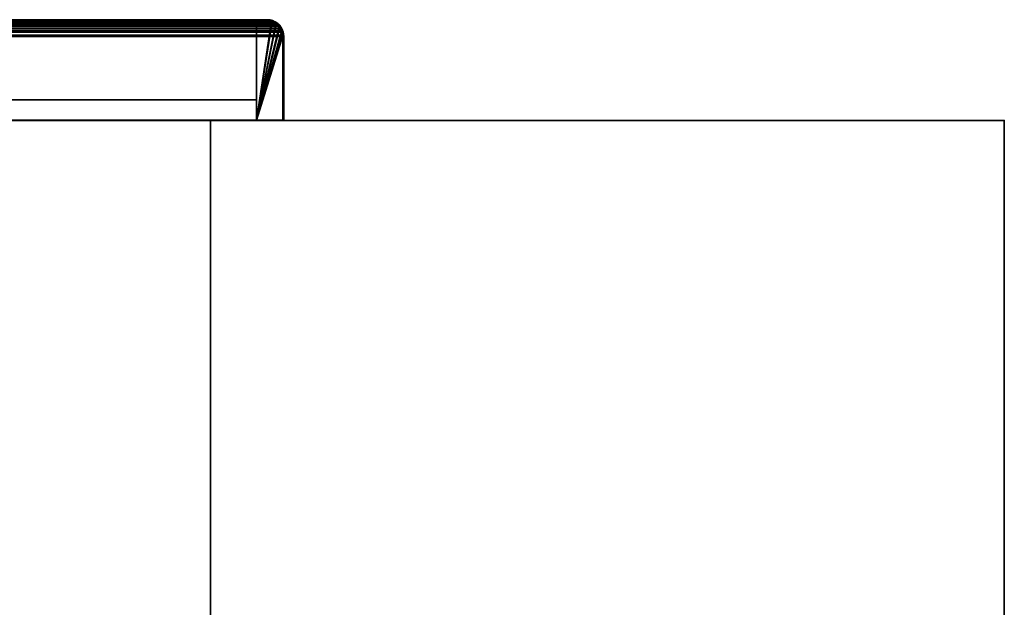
# Model space of a CAD drawing. Header units: millimetres. Extents: x -508 to 6708, y -115 to 193.
# Tile 656 of 656: x 1871 to 2058, y 82 to 193. Entities that reach past the tile are written whole.
import ezdxf

# ---------------------------------------------------------------- set-up
doc = ezdxf.new("R2010")
doc.units = ezdxf.units.MM
doc.layers.add('151', color=7, linetype='Continuous', true_color=0xffffff)

# ---------------------------------------------------------------- blocks, each defined once
blk = doc.blocks.new('UG_SURFACE_002')
at = {"layer": '151', "color": 252, "linetype": 'Continuous', "lineweight": 35}
for points in [[(942.5, 174.4, 2215.25), (2057.5, 174.4, 2215.25), (1907.5, 174.4, 2065.25), (1092.5, 174.4, 2065.25)], [(2057.5, -10, 2215.25), (2057.5, 174.4, 2215.25), (942.5, 174.4, 2215.25), (942.5, -10, 2215.25)], [(1092.5, -10, 2065.25), (1092.5, 174.4, 2065.25), (1907.5, 174.4, 2065.25), (1907.5, -10, 2065.25)], [(1907.5, -10, -7.75), (1907.5, 174.4, -7.75), (2057.5, 174.4, -7.75), (2057.5, -10, -7.75)], [(1907.5, -10, 2065.25), (1907.5, 174.4, 2065.25), (1907.5, 174.4, -7.75), (1907.5, -10, -7.75)], [(2057.5, 174.4, 2215.25), (2057.5, 174.4, -7.75), (1907.5, 174.4, -7.75), (1907.5, 174.4, 2065.25)], [(2057.5, -10, -7.75), (2057.5, 174.4, -7.75), (2057.5, 174.4, 2215.25), (2057.5, -10, 2215.25)]]:
    blk.add_3dface(points, dxfattribs=at)
blk = doc.blocks.new('UG_SURFACE_182')
at = {"layer": '151', "color": 7, "linetype": 'Continuous', "lineweight": 35}
for points in [[(1078.93, 191.43, 2078.32), (1921.07, 191.43, 2078.32), (1920.89, 191.85, 2078.14)], [(1079.01, 191.66, 2078.24), (1078.93, 191.43, 2078.32), (1920.89, 191.85, 2078.14)], [(1920.59, 192.23, 2077.84), (1079.41, 192.25, 2077.84), (1079.01, 191.66, 2078.24)], [(1079.01, 191.66, 2078.24), (1920.89, 191.85, 2078.14), (1920.59, 192.23, 2077.84)], [(1920.76, 191.77, 2078.01), (1079.08, 191.39, 2078.17), (1079.15, 191.6, 2078.1)], [(1920.76, 191.77, 2078.01), (1920.92, 191.39, 2078.17), (1079.08, 191.39, 2078.17)], [(1079.15, 191.6, 2078.1), (1079.64, 192.33, 2077.61), (1920.76, 191.77, 2078.01)], [(1079.53, 192.43, 2077.72), (1079.41, 192.25, 2077.84), (1920.59, 192.23, 2077.84)], [(1919.88, 192.86, 2077.13), (1080.12, 192.88, 2077.13), (1079.53, 192.43, 2077.72)], [(1079.53, 192.43, 2077.72), (1920.27, 192.63, 2077.52), (1919.88, 192.86, 2077.13)], [(1079.53, 192.43, 2077.72), (1920.59, 192.23, 2077.84), (1920.27, 192.63, 2077.52)], [(1920.76, 191.77, 2078.01), (1079.64, 192.33, 2077.61), (1079.74, 192.4, 2077.51)], [(1920.26, 192.4, 2077.51), (1079.74, 192.4, 2077.51), (1080.49, 192.97, 2076.76)], [(1079.74, 192.4, 2077.51), (1920.26, 192.4, 2077.51), (1920.76, 191.77, 2078.01)], [(1080.12, 192.88, 2077.13), (1919.88, 192.86, 2077.13), (1919.21, 193.27, 2076.46)], [(1080.42, 193.11, 2076.83), (1080.12, 192.88, 2077.13), (1919.21, 193.27, 2076.46)], [(1080.42, 193.11, 2076.83), (1919.21, 193.27, 2076.46), (1919.06, 193.29, 2076.31)], [(1919.06, 193.29, 2076.31), (1080.95, 193.23, 2076.3), (1080.42, 193.11, 2076.83)], [(1920.17, 192.52, 2077.42), (1080.49, 192.97, 2076.76), (1080.75, 193.04, 2076.5)], [(1920.17, 192.52, 2077.42), (1920.26, 192.4, 2077.51), (1080.49, 192.97, 2076.76)], [(1080.75, 193.04, 2076.5), (1081.85, 193.3, 2075.4), (1918.15, 193.3, 2075.4)], [(1918.15, 193.3, 2075.4), (1919.16, 193.13, 2076.41), (1080.75, 193.04, 2076.5)], [(1919.16, 193.13, 2076.41), (1919.25, 193.07, 2076.5), (1080.75, 193.04, 2076.5)], [(1080.75, 193.04, 2076.5), (1919.25, 193.07, 2076.5), (1920.17, 192.52, 2077.42)], [(1080.95, 193.23, 2076.3), (1919.06, 193.29, 2076.31), (1918.15, 193.45, 2075.4)], [(1918.15, 193.45, 2075.4), (1081.85, 193.45, 2075.4), (1080.95, 193.23, 2076.3)], [(1918.15, 193.45, 2075.4), (1864.15, 193.45, 2021.4), (1135.85, 193.45, 2021.4), (1081.85, 193.45, 2075.4)], [(1918.15, 193.3, 2075.4), (1081.85, 193.3, 2075.4), (1135.85, 193.3, 2021.4), (1864.15, 193.3, 2021.4)], [(1918.15, 193.3, 2075.4), (1864.15, 193.3, 2021.4), (1864.15, 193.45, 2021.4), (1918.15, 193.45, 2075.4)], [(1919.16, 193.13, 2076.41), (1918.15, 193.3, 2075.4), (1918.15, 193.45, 2075.4), (1919.06, 193.29, 2076.31)], [(1919.06, 193.29, 2076.31), (1919.21, 193.27, 2076.46), (1919.16, 193.13, 2076.41)], [(1919.25, 193.07, 2076.5), (1919.16, 193.13, 2076.41), (1919.21, 193.27, 2076.46)], [(1919.21, 193.27, 2076.46), (1919.88, 192.86, 2077.13), (1920.17, 192.52, 2077.42), (1919.25, 193.07, 2076.5)], [(1919.88, 192.86, 2077.13), (1920.27, 192.63, 2077.52), (1920.17, 192.52, 2077.42)], [(1920.26, 192.4, 2077.51), (1920.17, 192.52, 2077.42), (1920.27, 192.63, 2077.52)], [(1920.26, 192.4, 2077.51), (1920.27, 192.63, 2077.52), (1920.59, 192.23, 2077.84)], [(1920.59, 192.23, 2077.84), (1920.89, 191.85, 2078.14), (1920.76, 191.77, 2078.01), (1920.26, 192.4, 2077.51)], [(1920.92, 191.39, 2078.17), (1920.76, 191.77, 2078.01), (1920.89, 191.85, 2078.14), (1921.07, 191.43, 2078.32)], [(1921.27, 190.54, 2078.52), (1078.72, 190.55, 2078.53), (1078.7, 190.3, 2078.55)], [(1078.7, 190.3, 2078.55), (1921.3, 190.3, 2078.55), (1921.27, 190.54, 2078.52)], [(1078.7, 190.3, 2078.55), (1078.7, 174.45, 2078.55), (1921.3, 174.45, 2078.55), (1921.3, 190.3, 2078.55)], [(1078.76, 190.9, 2078.49), (1078.72, 190.55, 2078.53), (1921.27, 190.54, 2078.52)], [(1078.76, 190.9, 2078.49), (1921.19, 191.12, 2078.44), (1921.07, 191.43, 2078.32)], [(1921.07, 191.43, 2078.32), (1078.93, 191.43, 2078.32), (1078.76, 190.9, 2078.49)], [(1078.76, 190.9, 2078.49), (1921.27, 190.54, 2078.52), (1921.19, 191.12, 2078.44)], [(1921.15, 190.3, 2078.4), (1078.85, 190.3, 2078.4), (1078.9, 190.87, 2078.35)], [(1921.15, 190.3, 2078.4), (1921.15, 174.45, 2078.4), (1078.85, 174.45, 2078.4), (1078.85, 190.3, 2078.4)], [(1078.9, 190.87, 2078.35), (1079.08, 191.39, 2078.17), (1920.92, 191.39, 2078.17)], [(1920.92, 191.39, 2078.17), (1921.05, 191.09, 2078.3), (1078.9, 190.87, 2078.35)], [(1921.05, 191.09, 2078.3), (1921.15, 190.3, 2078.4), (1078.9, 190.87, 2078.35)], [(1921.07, 191.43, 2078.32), (1921.19, 191.12, 2078.44), (1921.05, 191.09, 2078.3), (1920.92, 191.39, 2078.17)], [(1921.15, 190.3, 2078.4), (1921.05, 191.09, 2078.3), (1921.19, 191.12, 2078.44), (1921.27, 190.54, 2078.52)], [(1921.27, 190.54, 2078.52), (1921.3, 190.3, 2078.55), (1921.15, 190.3, 2078.4)], [(1921.3, 190.3, 2078.55), (1921.3, 174.45, 2078.55), (1921.15, 174.45, 2078.4), (1921.15, 190.3, 2078.4)], [(1921.15, 174.45, 2078.4), (1921.3, 174.45, 2078.55), (1078.7, 174.45, 2078.55), (1078.85, 174.45, 2078.4)]]:
    blk.add_3dface(points, dxfattribs=at)
blk = doc.blocks.new('UG_SURFACE_184')
at = {"layer": '151', "color": 14, "linetype": 'Continuous', "lineweight": 35}
for points in [[(1079.07, 191.38, 2078.18), (1920.93, 191.37, 2078.18), (1920.76, 191.77, 2078.01)], [(1079.15, 191.6, 2078.1), (1079.07, 191.38, 2078.18), (1920.76, 191.77, 2078.01)], [(1920.47, 192.14, 2077.72), (1079.52, 192.16, 2077.73), (1079.15, 191.6, 2078.1)], [(1079.15, 191.6, 2078.1), (1920.76, 191.77, 2078.01), (1920.47, 192.14, 2077.72)], [(1079.64, 192.33, 2077.61), (1079.52, 192.16, 2077.73), (1920.47, 192.14, 2077.72)], [(1919.8, 192.74, 2077.05), (1080.2, 192.76, 2077.05), (1079.64, 192.33, 2077.61)], [(1079.64, 192.33, 2077.61), (1920.17, 192.52, 2077.42), (1919.8, 192.74, 2077.05)], [(1079.64, 192.33, 2077.61), (1920.47, 192.14, 2077.72), (1920.17, 192.52, 2077.42)], [(1080.2, 192.76, 2077.05), (1919.8, 192.74, 2077.05), (1919.16, 193.13, 2076.41)], [(1080.49, 192.97, 2076.76), (1080.2, 192.76, 2077.05), (1919.16, 193.13, 2076.41)], [(1080.49, 192.97, 2076.76), (1919.16, 193.13, 2076.41), (1919.01, 193.15, 2076.26)], [(1919.01, 193.15, 2076.26), (1080.99, 193.09, 2076.26), (1080.49, 192.97, 2076.76)], [(1080.99, 193.09, 2076.26), (1919.01, 193.15, 2076.26), (1918.15, 193.3, 2075.4)], [(1918.15, 193.3, 2075.4), (1081.85, 193.3, 2075.4), (1080.99, 193.09, 2076.26)], [(1918.15, 193.3, 2075.4), (1916.15, 193.3, 2073.4), (1083.85, 193.3, 2073.4), (1081.85, 193.3, 2075.4)], [(1916.15, 174.45, 2073.4), (1083.85, 174.45, 2073.4), (1083.85, 193.3, 2073.4), (1916.15, 193.3, 2073.4)], [(1916.15, 174.45, 2073.4), (1916.15, 193.3, 2073.4), (1918.15, 193.3, 2075.4), (1919.01, 193.15, 2076.26)], [(1919.01, 193.15, 2076.26), (1919.16, 193.13, 2076.41), (1919.8, 192.74, 2077.05), (1916.15, 174.45, 2073.4)], [(1916.15, 174.45, 2073.4), (1919.8, 192.74, 2077.05), (1920.17, 192.52, 2077.42), (1920.47, 192.14, 2077.72)], [(1920.47, 192.14, 2077.72), (1920.76, 191.77, 2078.01), (1920.93, 191.37, 2078.18), (1916.15, 174.45, 2073.4)], [(1921.12, 190.53, 2078.37), (1078.87, 190.54, 2078.38), (1078.85, 190.3, 2078.4)], [(1078.85, 190.3, 2078.4), (1921.15, 190.3, 2078.4), (1921.12, 190.53, 2078.37)], [(1078.85, 190.3, 2078.4), (1078.85, 174.45, 2078.4), (1921.15, 174.45, 2078.4), (1921.15, 190.3, 2078.4)], [(1078.9, 190.87, 2078.35), (1078.87, 190.54, 2078.38), (1921.12, 190.53, 2078.37)], [(1920.93, 191.37, 2078.18), (1079.07, 191.38, 2078.18), (1078.9, 190.87, 2078.35)], [(1078.9, 190.87, 2078.35), (1921.05, 191.09, 2078.3), (1920.93, 191.37, 2078.18)], [(1078.9, 190.87, 2078.35), (1921.12, 190.53, 2078.37), (1921.05, 191.09, 2078.3)], [(1916.15, 174.45, 2073.4), (1920.93, 191.37, 2078.18), (1921.05, 191.09, 2078.3), (1921.12, 190.53, 2078.37)], [(1921.12, 190.53, 2078.37), (1921.15, 190.3, 2078.4), (1921.15, 174.45, 2078.4), (1916.15, 174.45, 2073.4)], [(1916.15, 174.45, 2073.4), (1921.15, 174.45, 2078.4), (1078.85, 174.45, 2078.4), (1083.85, 174.45, 2073.4)]]:
    blk.add_3dface(points, dxfattribs=at)
blk = doc.blocks.new('UG_SURFACE_185')
at = {"layer": '151', "color": 41, "linetype": 'Continuous', "lineweight": 35}
for points in [[(1083.85, 193.3, 2073.4), (1083.85, 178.3, 2073.4), (1916.15, 178.3, 2073.4), (1916.15, 193.3, 2073.4)], [(1916.15, 193.3, 2073.4), (1866.15, 193.3, 2023.4), (1133.85, 193.3, 2023.4), (1083.85, 193.3, 2073.4)], [(1866.15, 193.3, 2023.4), (1916.15, 193.3, 2073.4), (1916.15, 178.3, 2073.4), (1866.15, 178.3, 2023.4)], [(1866.15, 178.3, 2023.4), (1916.15, 178.3, 2073.4), (1083.85, 178.3, 2073.4), (1133.85, 178.3, 2023.4)]]:
    blk.add_3dface(points, dxfattribs=at)
blk = doc.blocks.new('UG_SURFACE_187')
at = {"layer": '151', "color": 7, "linetype": 'Continuous', "lineweight": 35}
for points in [[(1861.22, 191.46, -4.75), (1861.7, 192.19, -4.75), (1861.82, 192.1, -4.75), (1861.36, 191.4, -4.75)], [(1861.7, 192.19, -4.75), (1861.22, 191.46, -4.75), (1861.24, 191.44, 2018.49)], [(1861.92, 192.53, -4.75), (1861.7, 192.19, -4.75), (1861.24, 191.44, 2018.49)], [(1861.24, 191.44, 2018.49), (1861.63, 192.19, 2018.88), (1861.92, 192.53, -4.75)], [(1861.38, 191.39, 2018.63), (1861.54, 191.77, 2018.79), (1861.63, 192.19, 2018.88), (1861.24, 191.44, 2018.49)], [(1861.54, 191.77, 2018.79), (1861.36, 191.4, -4.75), (1861.82, 192.1, -4.75)], [(1861.54, 191.77, 2018.79), (1861.38, 191.39, 2018.63), (1861.36, 191.4, -4.75)], [(1861.95, 192.47, 2019.2), (1861.63, 192.19, 2018.88), (1861.54, 191.77, 2018.79), (1862.04, 192.4, 2019.29)], [(1861.82, 192.1, -4.75), (1862.04, 192.4, 2019.29), (1861.54, 191.77, 2018.79)], [(1861.63, 192.19, 2018.88), (1861.95, 192.47, 2019.2), (1861.92, 192.53, -4.75)], [(1862.03, 192.42, -4.75), (1861.82, 192.1, -4.75), (1861.7, 192.19, -4.75), (1861.92, 192.53, -4.75)], [(1861.82, 192.1, -4.75), (1862.03, 192.42, -4.75), (1862.04, 192.4, 2019.29)], [(1861.92, 192.53, -4.75), (1862.36, 192.82, -4.75), (1862.45, 192.7, -4.75), (1862.03, 192.42, -4.75)], [(1862.36, 192.82, -4.75), (1861.92, 192.53, -4.75), (1861.95, 192.47, 2019.2)], [(1862.99, 193.22, -4.75), (1862.95, 193.21, -4.75), (1861.95, 192.47, 2019.2)], [(1861.95, 192.47, 2019.2), (1862.64, 193.06, 2019.89), (1862.99, 193.22, -4.75)], [(1862.95, 193.21, -4.75), (1862.36, 192.82, -4.75), (1861.95, 192.47, 2019.2)], [(1862.64, 193.06, 2019.89), (1861.95, 192.47, 2019.2), (1862.13, 192.52, 2019.38)], [(1862.04, 192.4, 2019.29), (1862.13, 192.52, 2019.38), (1861.95, 192.47, 2019.2)], [(1862.13, 192.52, 2019.38), (1862.03, 192.42, -4.75), (1862.45, 192.7, -4.75)], [(1862.13, 192.52, 2019.38), (1862.04, 192.4, 2019.29), (1862.03, 192.42, -4.75)], [(1862.13, 192.52, 2019.38), (1863.05, 193.07, 2020.3), (1863, 193.16, 2020.25), (1862.64, 193.06, 2019.89)], [(1862.45, 192.7, -4.75), (1863.05, 193.07, 2020.3), (1862.13, 192.52, 2019.38)], [(1862.97, 193.06, -4.75), (1862.45, 192.7, -4.75), (1862.36, 192.82, -4.75), (1862.95, 193.21, -4.75)], [(1863.05, 193.07, 2020.3), (1862.45, 192.7, -4.75), (1862.97, 193.06, -4.75)], [(1862.64, 193.06, 2019.89), (1863, 193.16, 2020.25), (1862.99, 193.22, -4.75)], [(1863.05, 193.07, -4.75), (1862.97, 193.06, -4.75), (1862.95, 193.21, -4.75), (1862.99, 193.22, -4.75)], [(1862.97, 193.06, -4.75), (1863.05, 193.07, -4.75), (1863.05, 193.07, 2020.3)], [(1862.99, 193.22, -4.75), (1863.2, 193.26, -4.75), (1863.25, 193.11, -4.75), (1863.05, 193.07, -4.75)], [(1863.2, 193.26, -4.75), (1862.99, 193.22, -4.75), (1863, 193.16, 2020.25)], [(1864.15, 193.45, 2021.4), (1863, 193.16, 2020.25), (1863.14, 193.13, 2020.39), (1864.15, 193.3, 2021.4)], [(1864.15, 193.45, -4.75), (1863.2, 193.26, -4.75), (1863, 193.16, 2020.25)], [(1863, 193.16, 2020.25), (1864.15, 193.45, 2021.4), (1864.15, 193.45, -4.75)], [(1863.05, 193.07, 2020.3), (1863.14, 193.13, 2020.39), (1863, 193.16, 2020.25)], [(1863.14, 193.13, 2020.39), (1863.05, 193.07, -4.75), (1863.25, 193.11, -4.75)], [(1863.14, 193.13, 2020.39), (1863.05, 193.07, 2020.3), (1863.05, 193.07, -4.75)], [(1863.25, 193.11, -4.75), (1864.15, 193.3, 2021.4), (1863.14, 193.13, 2020.39)], [(1864.15, 193.3, -4.75), (1863.25, 193.11, -4.75), (1863.2, 193.26, -4.75), (1864.15, 193.45, -4.75)], [(1863.25, 193.11, -4.75), (1864.15, 193.3, -4.75), (1864.15, 193.3, 2021.4)], [(1918.15, 193.45, 2075.4), (1918.15, 193.45, -4.75), (1864.15, 193.45, -4.75), (1864.15, 193.45, 2021.4)], [(1864.15, 193.45, -4.75), (1918.15, 193.45, -4.75), (1918.15, 193.3, -4.75), (1864.15, 193.3, -4.75)], [(1864.15, 193.3, 2021.4), (1918.15, 193.3, 2075.4), (1918.15, 193.45, 2075.4), (1864.15, 193.45, 2021.4)], [(1918.15, 193.3, 2075.4), (1864.15, 193.3, 2021.4), (1864.15, 193.3, -4.75), (1918.15, 193.3, -4.75)], [(1918.31, 193.27, -4.75), (1918.15, 193.3, -4.75), (1918.15, 193.45, -4.75), (1918.32, 193.42, -4.75)], [(1919.3, 193.23, -4.75), (1919.23, 193.25, -4.75), (1918.15, 193.45, 2075.4)], [(1918.15, 193.45, 2075.4), (1919.3, 193.15, 2076.55), (1919.3, 193.23, -4.75)], [(1919.23, 193.25, -4.75), (1918.32, 193.42, -4.75), (1918.15, 193.45, 2075.4)], [(1918.32, 193.42, -4.75), (1918.15, 193.45, -4.75), (1918.15, 193.45, 2075.4)], [(1919.3, 193.15, 2076.55), (1918.15, 193.45, 2075.4), (1918.15, 193.3, 2075.4), (1919.25, 193.04, 2076.5)], [(1918.31, 193.27, -4.75), (1919.25, 193.04, 2076.5), (1918.15, 193.3, 2075.4)], [(1918.15, 193.3, 2075.4), (1918.15, 193.3, -4.75), (1918.31, 193.27, -4.75)], [(1919.18, 193.1, -4.75), (1918.31, 193.27, -4.75), (1918.32, 193.42, -4.75), (1919.23, 193.25, -4.75)], [(1919.25, 193.04, 2076.5), (1918.31, 193.27, -4.75), (1919.18, 193.1, -4.75)], [(1919.25, 193.09, -4.75), (1919.18, 193.1, -4.75), (1919.23, 193.25, -4.75), (1919.3, 193.23, -4.75)], [(1919.25, 193.04, 2076.5), (1919.18, 193.1, -4.75), (1919.25, 193.09, -4.75)], [(1919.31, 193.23, -4.75), (1920.04, 192.75, -4.75), (1919.95, 192.63, -4.75), (1919.25, 193.09, -4.75)], [(1919.25, 193.09, -4.75), (1919.3, 193.23, -4.75), (1919.31, 193.23, -4.75)], [(1919.25, 193.09, -4.75), (1919.25, 193.09, -4.75), (1919.31, 193.23, -4.75)], [(1919.25, 193.04, 2076.5), (1919.51, 192.97, 2076.76), (1919.7, 193.04, 2076.95), (1919.3, 193.15, 2076.55)], [(1919.25, 193.04, 2076.5), (1919.25, 193.09, -4.75), (1919.95, 192.63, -4.75)], [(1919.25, 193.09, -4.75), (1919.25, 193.09, -4.75), (1919.25, 193.04, 2076.5)], [(1919.95, 192.63, -4.75), (1919.51, 192.97, 2076.76), (1919.25, 193.04, 2076.5)], [(1920.04, 192.75, -4.75), (1919.31, 193.23, -4.75), (1919.3, 193.15, 2076.55)], [(1919.3, 193.15, 2076.55), (1919.31, 193.23, -4.75), (1919.3, 193.23, -4.75)], [(1920.38, 192.53, -4.75), (1920.04, 192.75, -4.75), (1919.3, 193.15, 2076.55)], [(1919.3, 193.15, 2076.55), (1919.7, 193.04, 2076.95), (1920.38, 192.53, -4.75)], [(1920.34, 192.45, 2077.59), (1919.7, 193.04, 2076.95), (1919.51, 192.97, 2076.76), (1920.26, 192.4, 2077.51)], [(1919.95, 192.63, -4.75), (1920.26, 192.4, 2077.51), (1919.51, 192.97, 2076.76)], [(1919.7, 193.04, 2076.95), (1920.34, 192.45, 2077.59), (1920.38, 192.53, -4.75)], [(1920.27, 192.42, -4.75), (1919.95, 192.63, -4.75), (1920.04, 192.75, -4.75), (1920.38, 192.53, -4.75)], [(1919.95, 192.63, -4.75), (1920.27, 192.42, -4.75), (1920.26, 192.4, 2077.51)], [(1920.26, 192.4, 2077.51), (1920.36, 192.33, 2077.61), (1920.34, 192.45, 2077.59)], [(1920.26, 192.4, 2077.51), (1920.27, 192.42, -4.75), (1920.55, 192, -4.75)], [(1920.55, 192, -4.75), (1920.36, 192.33, 2077.61), (1920.26, 192.4, 2077.51)], [(1920.38, 192.53, -4.75), (1920.67, 192.09, -4.75), (1920.55, 192, -4.75), (1920.27, 192.42, -4.75)], [(1920.67, 192.09, -4.75), (1920.38, 192.53, -4.75), (1920.34, 192.45, 2077.59)], [(1920.34, 192.45, 2077.59), (1920.77, 192.05, 2078.02), (1920.67, 192.09, -4.75)], [(1920.77, 192.05, 2078.02), (1920.34, 192.45, 2077.59), (1920.36, 192.33, 2077.61), (1920.85, 191.6, 2078.1)], [(1920.91, 191.48, -4.75), (1920.85, 191.6, 2078.1), (1920.36, 192.33, 2077.61)], [(1920.36, 192.33, 2077.61), (1920.55, 192, -4.75), (1920.91, 191.48, -4.75)], [(1920.91, 191.48, -4.75), (1920.55, 192, -4.75), (1920.67, 192.09, -4.75), (1921.06, 191.5, -4.75)], [(1921.06, 191.5, -4.75), (1920.67, 192.09, -4.75), (1920.77, 192.05, 2078.02)], [(1921.07, 191.46, -4.75), (1921.06, 191.5, -4.75), (1920.77, 192.05, 2078.02)], [(1920.77, 192.05, 2078.02), (1921.05, 191.43, 2078.3), (1921.07, 191.46, -4.75)], [(1920.85, 191.6, 2078.1), (1921.05, 191.43, 2078.3), (1920.77, 192.05, 2078.02)], [(1861.22, 191.46, -4.75), (1861.22, 191.45, -4.75), (1861, 190.3, 2018.25)], [(1861, 190.3, 2018.25), (1861.16, 191.28, 2018.41), (1861.22, 191.46, -4.75)], [(1861, 190.3, 2018.25), (1861.22, 191.45, -4.75), (1861.2, 191.38, -4.75)], [(1861.2, 191.38, -4.75), (1861.03, 190.47, -4.75), (1861, 190.3, 2018.25)], [(1861.15, 190.3, 2018.4), (1861.25, 191.09, 2018.5), (1861.16, 191.28, 2018.41), (1861, 190.3, 2018.25)], [(1861.18, 190.46, -4.75), (1861.15, 190.3, -4.75), (1861, 190.3, -4.75), (1861.03, 190.47, -4.75)], [(1861.03, 190.47, -4.75), (1861, 190.3, -4.75), (1861, 190.3, 2018.25)], [(1861, 190.3, 2018.25), (1861, 152.3, 2018.25), (1861.15, 152.3, 2018.4), (1861.15, 190.3, 2018.4)], [(1861, 152.3, -4.75), (1861, 190.3, -4.75), (1861.15, 190.3, -4.75), (1861.15, 152.3, -4.75)], [(1861, 152.3, 2018.25), (1861, 190.3, 2018.25), (1861, 190.3, -4.75), (1861, 152.3, -4.75)], [(1861.35, 191.33, -4.75), (1861.18, 190.46, -4.75), (1861.03, 190.47, -4.75), (1861.2, 191.38, -4.75)], [(1861.25, 191.09, 2018.5), (1861.15, 190.3, -4.75), (1861.18, 190.46, -4.75)], [(1861.25, 191.09, 2018.5), (1861.15, 190.3, 2018.4), (1861.15, 190.3, -4.75)], [(1861.15, 152.3, -4.75), (1861.15, 190.3, -4.75), (1861.15, 190.3, 2018.4), (1861.15, 152.3, 2018.4)], [(1861.16, 191.28, 2018.41), (1861.24, 191.44, 2018.49), (1861.22, 191.46, -4.75)], [(1861.24, 191.44, 2018.49), (1861.16, 191.28, 2018.41), (1861.25, 191.09, 2018.5), (1861.38, 191.39, 2018.63)], [(1861.18, 190.46, -4.75), (1861.38, 191.39, 2018.63), (1861.25, 191.09, 2018.5)], [(1861.18, 190.46, -4.75), (1861.35, 191.33, -4.75), (1861.38, 191.39, 2018.63)], [(1861.36, 191.4, -4.75), (1861.35, 191.33, -4.75), (1861.2, 191.38, -4.75), (1861.22, 191.45, -4.75)], [(1861.36, 191.4, -4.75), (1861.22, 191.45, -4.75), (1861.22, 191.46, -4.75)], [(1861.36, 191.4, -4.75), (1861.36, 191.4, -4.75), (1861.22, 191.46, -4.75)], [(1861.35, 191.33, -4.75), (1861.36, 191.4, -4.75), (1861.38, 191.39, 2018.63)], [(1861.36, 191.4, -4.75), (1861.36, 191.4, -4.75), (1861.38, 191.39, 2018.63)], [(1920.91, 191.48, -4.75), (1920.92, 191.39, 2078.17), (1920.85, 191.6, 2078.1)], [(1921.05, 191.43, 2078.3), (1920.85, 191.6, 2078.1), (1920.92, 191.39, 2078.17)], [(1920.92, 191.4, -4.75), (1920.91, 191.48, -4.75), (1921.06, 191.5, -4.75), (1921.07, 191.46, -4.75)], [(1920.91, 191.48, -4.75), (1920.92, 191.4, -4.75), (1920.92, 191.39, 2078.17)], [(1921.07, 191.46, -4.75), (1921.11, 191.25, -4.75), (1920.96, 191.2, -4.75), (1920.92, 191.4, -4.75)], [(1920.92, 191.39, 2078.17), (1921.1, 190.87, 2078.35), (1921.19, 191.12, 2078.44), (1921.05, 191.43, 2078.3)], [(1920.92, 191.39, 2078.17), (1920.92, 191.4, -4.75), (1920.96, 191.2, -4.75)], [(1920.96, 191.2, -4.75), (1921.1, 190.87, 2078.35), (1920.92, 191.39, 2078.17)], [(1921.15, 190.3, -4.75), (1920.96, 191.2, -4.75), (1921.11, 191.25, -4.75), (1921.3, 190.3, -4.75)], [(1920.96, 191.2, -4.75), (1921.15, 190.3, 2078.4), (1921.1, 190.87, 2078.35)], [(1920.96, 191.2, -4.75), (1921.15, 190.3, -4.75), (1921.15, 190.3, 2078.4)], [(1921.11, 191.25, -4.75), (1921.07, 191.46, -4.75), (1921.05, 191.43, 2078.3)], [(1921.05, 191.43, 2078.3), (1921.19, 191.12, 2078.44), (1921.11, 191.25, -4.75)], [(1921.3, 190.3, 2078.55), (1921.19, 191.12, 2078.44), (1921.1, 190.87, 2078.35), (1921.15, 190.3, 2078.4)], [(1921.3, 190.3, -4.75), (1921.11, 191.25, -4.75), (1921.19, 191.12, 2078.44)], [(1921.3, 190.3, -4.75), (1921.3, 174.45, -4.75), (1921.15, 174.45, -4.75), (1921.15, 190.3, -4.75)], [(1921.15, 190.3, -4.75), (1921.15, 174.45, -4.75), (1921.15, 174.45, 2078.4), (1921.15, 190.3, 2078.4)], [(1921.15, 190.3, 2078.4), (1921.15, 174.45, 2078.4), (1921.3, 174.45, 2078.55), (1921.3, 190.3, 2078.55)], [(1921.19, 191.12, 2078.44), (1921.3, 190.3, 2078.55), (1921.3, 190.3, -4.75)], [(1921.3, 190.3, 2078.55), (1921.3, 174.45, 2078.55), (1921.3, 174.45, -4.75), (1921.3, 190.3, -4.75)], [(1921.15, 174.45, 2078.4), (1921.15, 174.45, -4.75), (1921.3, 174.45, -4.75), (1921.3, 174.45, 2078.55)], [(1861, 152.3, 2018.25), (1861, 152.3, -4.75), (1861.15, 152.3, -4.75), (1861.15, 152.3, 2018.4)]]:
    blk.add_3dface(points, dxfattribs=at)
blk = doc.blocks.new('UG_SURFACE_188')
at = {"layer": '151', "color": 41, "linetype": 'Continuous', "lineweight": 35}
for points in [[(1866.15, 178.3, 2023.4), (1866.15, 193.3, 2023.4), (1866.15, 193.3, -4.75), (1866.15, 178.3, -4.75)], [(1916.15, 193.3, 2073.4), (1916.15, 193.3, -4.75), (1866.15, 193.3, -4.75), (1866.15, 193.3, 2023.4)], [(1916.15, 178.3, -4.75), (1866.15, 178.3, -4.75), (1866.15, 193.3, -4.75), (1916.15, 193.3, -4.75)], [(1866.15, 178.3, 2023.4), (1916.15, 178.3, 2073.4), (1916.15, 193.3, 2073.4), (1866.15, 193.3, 2023.4)], [(1916.15, 193.3, 2073.4), (1916.15, 178.3, 2073.4), (1916.15, 178.3, -4.75), (1916.15, 193.3, -4.75)], [(1866.15, 178.3, 2023.4), (1866.15, 178.3, -4.75), (1916.15, 178.3, -4.75), (1916.15, 178.3, 2073.4)]]:
    blk.add_3dface(points, dxfattribs=at)
blk = doc.blocks.new('UG_SURFACE_189')
at = {"layer": '151', "color": 14, "linetype": 'Continuous', "lineweight": 35}
for points in [[(1918.15, 193.3, 2075.4), (1918.15, 193.3, -4.75), (1916.15, 193.3, -4.75), (1916.15, 193.3, 2073.4)], [(1916.15, 174.45, -4.75), (1916.15, 174.45, 2073.4), (1916.15, 193.3, 2073.4), (1916.15, 193.3, -4.75)], [(1916.15, 174.45, -4.75), (1916.15, 193.3, -4.75), (1918.15, 193.3, -4.75), (1919.1, 193.11, -4.75)], [(1919.09, 193.05, 2076.34), (1918.15, 193.3, 2075.4), (1916.15, 193.3, 2073.4), (1916.15, 174.45, 2073.4)], [(1916.15, 174.45, -4.75), (1919.1, 193.11, -4.75), (1919.3, 193.07, -4.75), (1919.9, 192.67, -4.75)], [(1919.91, 192.65, 2077.16), (1919.63, 192.91, 2076.88), (1919.09, 193.05, 2076.34), (1916.15, 174.45, 2073.4)], [(1916.15, 174.45, -4.75), (1919.9, 192.67, -4.75), (1920.27, 192.42, -4.75), (1920.52, 192.05, -4.75)], [(1916.15, 174.45, 2073.4), (1920.55, 192.06, 2077.8), (1919.91, 192.65, 2077.16)], [(1916.15, 174.45, 2073.4), (1920.97, 191.26, 2078.22), (1920.64, 191.97, 2077.89), (1920.55, 192.06, 2077.8)], [(1916.15, 174.45, -4.75), (1920.52, 192.05, -4.75), (1920.92, 191.45, -4.75), (1920.96, 191.27, -4.75)], [(1919.1, 193.11, -4.75), (1918.15, 193.3, -4.75), (1918.15, 193.3, 2075.4)], [(1918.15, 193.3, 2075.4), (1919.09, 193.05, 2076.34), (1919.1, 193.11, -4.75)], [(1919.3, 193.07, -4.75), (1919.1, 193.11, -4.75), (1919.09, 193.05, 2076.34)], [(1919.9, 192.67, -4.75), (1919.3, 193.07, -4.75), (1919.09, 193.05, 2076.34)], [(1919.09, 193.05, 2076.34), (1919.63, 192.91, 2076.88), (1919.9, 192.67, -4.75)], [(1919.63, 192.91, 2076.88), (1919.91, 192.65, 2077.16), (1919.9, 192.67, -4.75)], [(1920.27, 192.42, -4.75), (1919.9, 192.67, -4.75), (1919.91, 192.65, 2077.16)], [(1920.52, 192.05, -4.75), (1920.27, 192.42, -4.75), (1919.91, 192.65, 2077.16)], [(1919.91, 192.65, 2077.16), (1920.55, 192.06, 2077.8), (1920.52, 192.05, -4.75)], [(1920.92, 191.45, -4.75), (1920.52, 192.05, -4.75), (1920.55, 192.06, 2077.8)], [(1920.96, 191.27, -4.75), (1920.92, 191.45, -4.75), (1920.55, 192.06, 2077.8)], [(1920.55, 192.06, 2077.8), (1920.64, 191.97, 2077.89), (1920.96, 191.27, -4.75)], [(1920.64, 191.97, 2077.89), (1920.97, 191.26, 2078.22), (1920.96, 191.27, -4.75)], [(1920.96, 191.27, -4.75), (1921.11, 190.48, -4.75), (1916.15, 174.45, -4.75)], [(1921.13, 190.48, 2078.38), (1921.05, 191.08, 2078.3), (1920.97, 191.26, 2078.22), (1916.15, 174.45, 2073.4)], [(1921.11, 190.48, -4.75), (1921.15, 190.3, -4.75), (1921.15, 174.45, -4.75), (1916.15, 174.45, -4.75)], [(1916.15, 174.45, 2073.4), (1921.15, 174.45, 2078.4), (1921.15, 190.3, 2078.4), (1921.13, 190.48, 2078.38)], [(1921.11, 190.48, -4.75), (1920.96, 191.27, -4.75), (1920.97, 191.26, 2078.22)], [(1920.97, 191.26, 2078.22), (1921.05, 191.08, 2078.3), (1921.11, 190.48, -4.75)], [(1921.05, 191.08, 2078.3), (1921.13, 190.48, 2078.38), (1921.11, 190.48, -4.75)], [(1921.15, 190.3, -4.75), (1921.11, 190.48, -4.75), (1921.13, 190.48, 2078.38)], [(1921.13, 190.48, 2078.38), (1921.15, 190.3, 2078.4), (1921.15, 190.3, -4.75)], [(1921.15, 190.3, 2078.4), (1921.15, 174.45, 2078.4), (1921.15, 174.45, -4.75), (1921.15, 190.3, -4.75)], [(1916.15, 174.45, 2073.4), (1916.15, 174.45, -4.75), (1921.15, 174.45, -4.75), (1921.15, 174.45, 2078.4)]]:
    blk.add_3dface(points, dxfattribs=at)

msp = doc.modelspace()

# ---------------------------------------------------------------- linework, layer by layer
at = {"layer": '151', "color": 253, "linetype": 'Continuous', "lineweight": -3}
for p, q in [((1081.85, 193.45, 2075.4), (1918.15, 193.45, 2075.4)), ((1081.85, 193.3, 2075.4), (1918.15, 193.3, 2075.4)), ((1083.85, 193.3, 2073.4), (1916.15, 193.3, 2073.4)), ((1083.85, 193.3, 2073.4), (1916.15, 193.3, 2073.4)), ((1918.15, 193.45, 2075.4), (1864.15, 193.45, 2021.4)), ((1918.15, 193.45, -4.75), (1864.15, 193.45, -4.75)), ((1864.15, 193.45, 2021.4), (1918.15, 193.45, 2075.4)), ((1864.15, 193.3, 2021.4), (1918.15, 193.3, 2075.4)), ((1918.15, 193.3, 2075.4), (1864.15, 193.3, 2021.4)), ((1918.15, 193.3, -4.75), (1864.15, 193.3, -4.75)), ((1866.15, 193.3, 2023.4), (1916.15, 193.3, 2073.4)), ((1916.15, 193.3, 2073.4), (1866.15, 193.3, 2023.4)), ((1866.15, 193.3, -4.75), (1916.15, 193.3, -4.75)), ((1916.15, 193.3, 2073.4), (1916.15, 174.45, 2073.4)), ((1916.15, 178.3, -4.75), (1916.15, 193.3, -4.75)), ((1916.15, 193.3, 2073.4), (1916.15, 193.3, -4.75)), ((1916.15, 178.3, 2073.4), (1916.15, 193.3, 2073.4)), ((1918.15, 193.3, 2075.4), (1916.15, 193.3, 2073.4)), ((1916.15, 193.3, -4.75), (1916.15, 174.45, -4.75)), ((1916.15, 193.3, 2073.4), (1916.15, 193.3, -4.75)), ((1916.15, 193.3, -4.75), (1918.15, 193.3, -4.75)), ((1916.15, 193.3, 2073.4), (1918.15, 193.3, 2075.4)), ((1916.15, 178.3, 2073.4), (1916.15, 193.3, 2073.4)), ((1916.15, 193.3, 2073.4), (1916.15, 174.45, 2073.4)), ((1918.15, 193.45, 2075.4), (1918.15, 193.45, -4.75)), ((1918.15, 193.3, 2075.4), (1918.15, 193.3, -4.75)), ((1078.7, 190.3, 2078.55), (1921.3, 190.3, 2078.55)), ((1078.85, 190.3, 2078.4), (1921.15, 190.3, 2078.4)), ((1078.85, 190.3, 2078.4), (1921.15, 190.3, 2078.4)), ((1921.15, 190.3, 2078.4), (1921.15, 190.3, -4.75)), ((1921.15, 174.45, -4.75), (1921.15, 190.3, -4.75)), ((1921.15, 174.45, 2078.4), (1921.15, 190.3, 2078.4)), ((1921.15, 190.3, 2078.4), (1921.15, 190.3, -4.75)), ((1921.15, 174.45, 2078.4), (1921.15, 190.3, 2078.4)), ((1921.15, 174.45, 2078.4), (1921.15, 190.3, 2078.4)), ((1921.15, 174.45, 2078.4), (1921.15, 190.3, 2078.4)), ((1921.15, 174.45, -4.75), (1921.15, 190.3, -4.75)), ((1921.3, 174.45, 2078.55), (1921.3, 190.3, 2078.55)), ((1921.3, 190.3, 2078.55), (1921.3, 190.3, -4.75)), ((1921.3, 174.45, 2078.55), (1921.3, 190.3, 2078.55)), ((1921.3, 174.45, -4.75), (1921.3, 190.3, -4.75)), ((1083.85, 178.3, 2073.4), (1916.15, 178.3, 2073.4)), ((1916.15, 178.3, -4.75), (1866.15, 178.3, -4.75)), ((1916.15, 178.3, 2073.4), (1866.15, 178.3, 2023.4)), ((1866.15, 178.3, 2023.4), (1916.15, 178.3, 2073.4)), ((1916.15, 178.3, 2073.4), (1916.15, 178.3, -4.75)), ((942.5, 174.4, 2215.25), (2057.5, 174.4, 2215.25)), ((942.5, 174.4, 2215.25), (2057.5, 174.4, 2215.25)), ((1078.7, 174.45, 2078.55), (1921.3, 174.45, 2078.55)), ((1078.85, 174.45, 2078.4), (1921.15, 174.45, 2078.4)), ((1078.85, 174.45, 2078.4), (1921.15, 174.45, 2078.4)), ((1083.85, 174.45, 2073.4), (1916.15, 174.45, 2073.4)), ((1907.5, 174.4, 2065.25), (1092.5, 174.4, 2065.25)), ((1907.5, 174.4, -7.75), (1907.5, 174.4, 2065.25)), ((1907.5, -10, 2065.25), (1907.5, 174.4, 2065.25)), ((1907.5, 174.4, -7.75), (2057.5, 174.4, -7.75)), ((1907.5, 174.4, -7.75), (1907.5, -10, -7.75)), ((1916.15, 174.45, 2073.4), (1916.15, 174.45, -4.75)), ((1916.15, 174.45, 2073.4), (1921.15, 174.45, 2078.4)), ((1921.15, 174.45, 2078.4), (1916.15, 174.45, 2073.4)), ((1921.15, 174.45, -4.75), (1916.15, 174.45, -4.75)), ((1921.15, 174.45, 2078.4), (1921.15, 174.45, -4.75)), ((1921.15, 174.45, -4.75), (1921.3, 174.45, -4.75)), ((1921.15, 174.45, 2078.4), (1921.15, 174.45, -4.75)), ((1921.3, 174.45, 2078.55), (1921.15, 174.45, 2078.4)), ((1921.15, 174.45, 2078.4), (1921.3, 174.45, 2078.55)), ((1921.3, 174.45, 2078.55), (1921.3, 174.45, -4.75)), ((2057.5, -10, 2215.25), (2057.5, 174.4, 2215.25)), ((2057.5, 174.4, 2215.25), (2057.5, 174.4, -7.75)), ((2057.5, 174.4, -7.75), (2057.5, -10, -7.75))]:
    msp.add_line(p, q, dxfattribs=at)
msp.add_arc((1918.15, 190.3, -4.75), 3, 360, 90, dxfattribs=at)
for points, degree in [([(1081.85, 193.3, 2075.4), (1360.62, 193.3, 2075.4), (1639.38, 193.3, 2075.4), (1918.15, 193.3, 2075.4)], 3), ([(1918.15, 193.3, -4.75), (1918.15, 193.45, -4.75)], 1), ([(1918.15, 193.3, 2075.4), (1918.15, 193.3, 1382.02), (1918.15, 193.3, 688.63), (1918.15, 193.3, -4.75)], 3), ([(1921.15, 190.3, -4.75), (1921.3, 190.3, -4.75)], 1)]:
    msp.add_open_spline(points, degree=degree, dxfattribs=at)
for points, knots in [([(1921.3, 190.3, 2078.55), (1921.3, 190.81, 2078.55), (1921.17, 191.3, 2078.42), (1920.76, 192.12, 2078.01), (1920.49, 192.45, 2077.74), (1919.57, 193.22, 2076.82), (1918.86, 193.45, 2076.11), (1918.15, 193.45, 2075.4)], [0, 0, 0, 0, 0.25, 0.25, 0.5, 0.5, 1, 1, 1, 1]), ([(1918.15, 193.3, 2075.4), (1918.83, 193.3, 2076.08), (1919.5, 193.08, 2076.75), (1920.37, 192.35, 2077.62), (1920.64, 192.04, 2077.89), (1921.03, 191.25, 2078.28), (1921.15, 190.78, 2078.4), (1921.15, 190.3, 2078.4)], [0, 0, 0, 0, 0.5, 0.5, 0.75, 0.75, 1, 1, 1, 1]), ([(1921.15, 190.3, -4.75), (1921.15, 191.09, -4.75), (1920.83, 191.87, -4.75), (1919.72, 192.98, -4.75), (1918.94, 193.3, -4.75), (1918.15, 193.3, -4.75)], [0, 0, 0, 0, 0.5, 0.5, 1, 1, 1, 1]), ([(1921.15, 190.3, 2078.4), (1921.15, 190.78, 2078.4), (1921.03, 191.25, 2078.28), (1920.64, 192.03, 2077.89), (1920.38, 192.35, 2077.63), (1919.5, 193.08, 2076.75), (1918.83, 193.3, 2076.08), (1918.15, 193.3, 2075.4)], [0, 0, 0, 0, 0.25, 0.25, 0.5, 0.5, 1, 1, 1, 1]), ([(1921.15, 190.3, 2078.4), (1921.15, 190.78, 2078.4), (1921.03, 191.25, 2078.28), (1920.64, 192.03, 2077.89), (1920.38, 192.35, 2077.63), (1919.5, 193.08, 2076.75), (1918.83, 193.3, 2076.08), (1918.15, 193.3, 2075.4)], [0, 0, 0, 0, 0.25, 0.25, 0.5, 0.5, 1, 1, 1, 1])]:
    msp.add_open_spline(points, degree=3, knots=knots, dxfattribs=at)
for points in [[(1921.3, 190.3, -4.75), (1921.3, 193.45, -4.75), (1918.15, 193.45, -4.75)], [(1918.15, 193.45, 2075.4), (1921.3, 193.45, 2078.55), (1921.3, 190.3, 2078.55)], [(1918.15, 193.3, 2075.4), (1921.15, 193.3, 2078.4), (1921.15, 190.3, 2078.4)]]:
    msp.add_rational_spline(points, [1, 0.707106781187, 1], degree=2, dxfattribs=at)

# ---------------------------------------------------------------- block references
for name in ['UG_SURFACE_182', 'UG_SURFACE_184', 'UG_SURFACE_185', 'UG_SURFACE_187', 'UG_SURFACE_188', 'UG_SURFACE_189', 'UG_SURFACE_002']:
    msp.add_blockref(name, (0, 0), dxfattribs=at)

doc.saveas('drawing.dxf')
